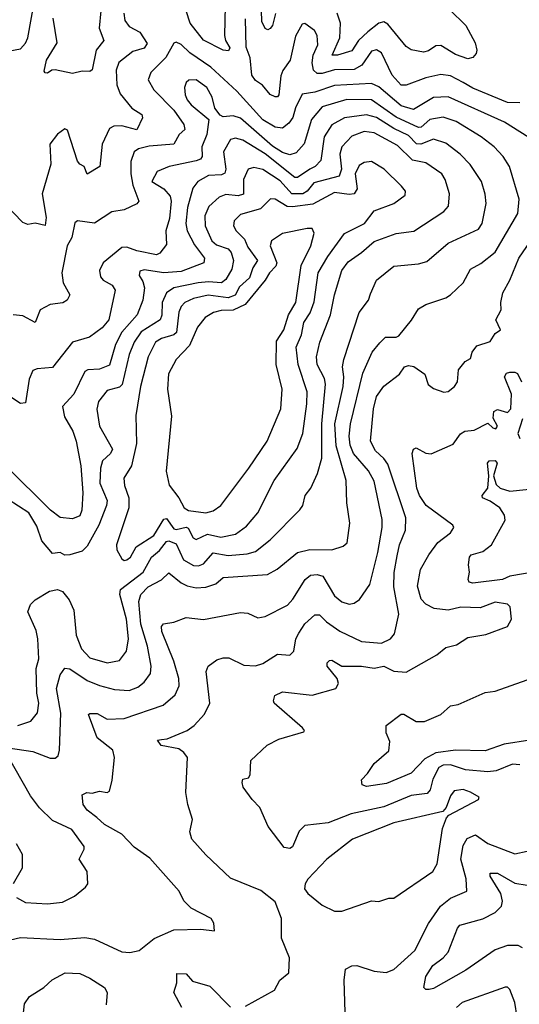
# Model space of a CAD drawing. Extents: x 1603745 to 1745082, y 385868 to 533966.
# Tile 359 of 646: x 1739212 to 1741233, y 418738 to 422719. Entities that reach past the tile are written whole.
import ezdxf

# ---------------------------------------------------------------- set-up
doc = ezdxf.new("R2010")
doc.units = 0

msp = doc.modelspace()

# ---------------------------------------------------------------- linework, layer by layer
at = {"layer": '0CON20XD'}
for points in [[(1740246.4, 422743.6), (1740234.7, 422695.3), (1740225, 422682.9), (1740215, 422677.1), (1740205, 422682.9), (1740191.8, 422711.8), (1740186.1, 422886.1)], [(1739165, 422590.9), (1739215, 422601.5), (1739235, 422623.3), (1739244.7, 422645), (1739271.9, 422795)], [(1740042.5, 422775), (1740040, 422655), (1740043.8, 422635), (1740061.2, 422605), (1740056.6, 422593.4), (1740035, 422595.4), (1739955, 422636.2), (1739902, 422705), (1739885.3, 422755)], [(1739633.3, 422745), (1739636.6, 422715), (1739655, 422690.8), (1739698, 422668), (1739727, 422623), (1739715, 422604.2), (1739670, 422590), (1739612.3, 422545), (1739602.5, 422515), (1739604.8, 422454.8), (1739618.3, 422418.3), (1739665, 422361.2), (1739706.2, 422335), (1739708.4, 422321.6), (1739685, 422273.5), (1739625, 422289), (1739592.1, 422287.9), (1739575, 422278.5), (1739546.1, 422215), (1739535.6, 422125), (1739485, 422094.4), (1739473.3, 422125), (1739455, 422134), (1739445, 422146.9), (1739405, 422272), (1739395, 422276.9), (1739365, 422255.4), (1739333.8, 422215), (1739338.2, 422135), (1739303.4, 422015), (1739318.9, 421918.9), (1739315, 421886.7), (1739275, 421895.8), (1739245, 421890), (1739225, 421898.8), (1739150, 421975)], [(1739540.6, 422755), (1739532.9, 422685), (1739552.7, 422635), (1739521.8, 422595), (1739505, 422516), (1739495, 422509.2), (1739465, 422510), (1739425, 422500.8), (1739355.8, 422515.8), (1739342.5, 422515), (1739325, 422502.5), (1739315, 422503.3), (1739311.2, 422511.2), (1739320, 422555), (1739363.6, 422625), (1739346.6, 422725)], [(1740950.3, 422760.3), (1741016.2, 422695), (1741053.8, 422625), (1741060.5, 422595), (1741057.6, 422582.4), (1741044.5, 422565.5), (1741025, 422560), (1740975, 422577.4), (1740915, 422613.8), (1740895, 422612.8), (1740865, 422593.3), (1740845, 422588), (1740795, 422596.7), (1740775, 422610), (1740700.9, 422700.9), (1740685, 422710.3), (1740665, 422705.3), (1740620.5, 422669.5), (1740582.5, 422635), (1740555, 422593.3), (1740497.5, 422575), (1740476.2, 422575), (1740507.3, 422645), (1740509.8, 422705), (1740495.8, 422745)], [(1741235, 422382.2), (1741185, 422384), (1741045, 422441.7), (1741005.4, 422465.4), (1740955, 422491.6), (1740915, 422497.2), (1740855, 422483.9), (1740775, 422453.6), (1740755, 422453.5), (1740718.1, 422495), (1740675.8, 422585), (1740655, 422596.9), (1740635, 422590.9), (1740595.3, 422535), (1740565, 422517.2), (1740485, 422516.1), (1740435, 422500.8), (1740415, 422501), (1740400, 422515), (1740395.2, 422544.8), (1740398.9, 422575), (1740417.5, 422617.5), (1740415.3, 422655), (1740403.6, 422675), (1740365, 422703.1), (1740355, 422700), (1740327.4, 422652.6), (1740305.8, 422555), (1740276.6, 422513.4), (1740268.6, 422491.4), (1740260.3, 422415), (1740255, 422406.5), (1740245, 422406.6), (1740225, 422416.7), (1740193.5, 422453.5), (1740165, 422473.2), (1740151.4, 422495), (1740144.3, 422565), (1740128.3, 422608.3), (1740125, 422722.5)], [(1741296.2, 422226.2), (1741172.2, 422305), (1740945, 422407.5), (1740885.8, 422404.2), (1740805, 422355.8), (1740755, 422370.6), (1740665, 422446.6), (1740635, 422460.9), (1740485, 422452.2), (1740405.2, 422425.2), (1740355, 422417.1), (1740327.2, 422362.8), (1740316.9, 422323.1), (1740300.3, 422299.7), (1740275, 422280.5), (1740245, 422284.2), (1740195, 422314), (1740089.9, 422429.9), (1739985, 422526.5), (1739899.7, 422585), (1739865, 422619.1), (1739845, 422627.8), (1739835.6, 422624.4), (1739803.5, 422566.5), (1739742.1, 422505), (1739731.1, 422475), (1739754.6, 422435), (1739835, 422352.5), (1739875.2, 422295), (1739880, 422275), (1739857.3, 422255), (1739834.7, 422215.3), (1739735, 422208), (1739692.9, 422197.1), (1739675.3, 422184.7), (1739660.9, 422145), (1739661.6, 422095), (1739669.7, 422049.7), (1739693.3, 421985), (1739685, 421974.4), (1739635, 421950.4), (1739585, 421941.5), (1739515, 421895.4), (1739445, 421906), (1739435, 421896.7), (1739422.4, 421837.6), (1739404.2, 421805), (1739382.2, 421695), (1739388.3, 421655), (1739414.2, 421605.8), (1739404.2, 421585), (1739386.2, 421573.8), (1739335, 421567.3), (1739295, 421545.5), (1739275, 421494.4), (1739225, 421520.9), (1739185, 421525.7)], [(1740668.2, 421411.8), (1740691.4, 421435), (1740735, 421434.7), (1740745, 421440.4), (1740796.6, 421503.4), (1740825, 421549.2), (1740855, 421566.9), (1740935, 421594.4), (1740955, 421606.9), (1741005.7, 421654.3), (1741035, 421710), (1741077.3, 421732.7), (1741135, 421779.1), (1741227.1, 421935), (1741232.6, 421992.6), (1741193.1, 422125), (1741166.9, 422165), (1741130.4, 422205), (1741078.2, 422245), (1740976.7, 422306.7), (1740925, 422325.2), (1740870.5, 422315), (1740835.8, 422284.2), (1740825, 422283.4), (1740735, 422325.1), (1740635.3, 422394.7), (1740535, 422396.1), (1740435, 422366.1), (1740392.8, 422315), (1740362.9, 422217.1), (1740329.6, 422180.4), (1740305, 422172.5), (1740275, 422181.9), (1740235, 422206.7), (1740105, 422320), (1740075, 422330.6), (1740035.3, 422325.3), (1740022.1, 422332.1), (1740000.7, 422360.7), (1739990.9, 422405), (1739968.3, 422445), (1739925, 422475.3), (1739896.2, 422473.8), (1739885.7, 422464.3), (1739879, 422445), (1739880.6, 422415), (1739889, 422395), (1739905, 422374.8), (1739976.4, 422315), (1739969.2, 422255), (1739948, 422205), (1739949.7, 422165), (1739942.7, 422155), (1739925, 422147.4), (1739815.8, 422125), (1739768.1, 422105), (1739745.7, 422065), (1739795.5, 422035.5), (1739820, 422005), (1739824, 421985), (1739818, 421915), (1739803.2, 421865), (1739805, 421809.2), (1739778.9, 421775), (1739765, 421767.9), (1739685, 421784.3), (1739645, 421799.5), (1739625, 421798), (1739549.4, 421735), (1739534.6, 421705), (1739538.6, 421678.6), (1739550, 421665), (1739585.6, 421645), (1739598.2, 421625), (1739572.9, 421505), (1739545, 421472.5), (1739494.7, 421435.3), (1739425.4, 421414.6), (1739345, 421312.7), (1739282.4, 421307.6), (1739265, 421300.8), (1739250.6, 421265), (1739235, 421170), (1739215, 421166.2), (1739145, 421213.1)], [(1739165, 419774.5), (1739265, 419760), (1739335, 419733.1), (1739355, 419733.3), (1739367.2, 419742.8), (1739373.5, 419765), (1739378.5, 419915), (1739361.3, 420015), (1739375, 420069.4), (1739395, 420097.1), (1739415, 420094), (1739485, 420047.4), (1739535, 420026.2), (1739595, 420010.4), (1739655, 420006.2), (1739689.7, 420020.3), (1739715, 420040), (1739741.3, 420075), (1739744.2, 420105), (1739728.4, 420185), (1739701.3, 420275), (1739693.1, 420366.9), (1739701.8, 420395), (1739731.2, 420425), (1739785, 420453.2), (1739815, 420481.5), (1739865, 420441.4), (1739889.8, 420429.8), (1739925, 420421.6), (1739965, 420424.8), (1740005, 420437.4), (1740035, 420462.7), (1740214.7, 420475.3), (1740253.4, 420496.6), (1740335, 420564.7), (1740385, 420576.5), (1740475, 420575.6), (1740520.7, 420589.3), (1740536.1, 420603.9), (1740547, 420683), (1740535.4, 420765), (1740532.5, 420855), (1740492.3, 420995), (1740486, 421084), (1740519.8, 421235), (1740522.8, 421275), (1740517.6, 421315), (1740522.8, 421345), (1740585.3, 421534.7), (1740623.1, 421585), (1740630.8, 421610.8), (1740655.6, 421665), (1740725, 421722.5), (1740825, 421731.7), (1740858.5, 421741.5), (1740945, 421814.6), (1741067.6, 421872.4), (1741082.3, 421895), (1741098, 421975), (1741095, 422013.3), (1741079.2, 422065), (1741033.9, 422133.9), (1740993.8, 422175), (1740935, 422219.7), (1740885, 422235.2), (1740835, 422216), (1740817.4, 422217.4), (1740785, 422250.9), (1740725, 422278.9), (1740655, 422323), (1740615, 422334.5), (1740525, 422322.1), (1740475, 422293.6), (1740443.7, 422245), (1740430.1, 422149.9), (1740406.6, 422125), (1740385.1, 422114.9), (1740335, 422080.3), (1740325, 422080.2), (1740205, 422175.9), (1740115, 422231.7), (1740085, 422240.3), (1740065, 422233.8), (1740036.5, 422185), (1740046.2, 422115), (1740041.9, 422098.1), (1740028.6, 422091.4), (1739975, 422089.1), (1739932.9, 422065), (1739912.4, 422037.6), (1739891, 421959), (1739883.5, 421895), (1739889.1, 421865), (1739918.9, 421808.9), (1739958.7, 421755), (1739957.3, 421735), (1739865, 421700.5), (1739795, 421695.2), (1739715, 421706.7), (1739698.2, 421701.8), (1739694.7, 421685), (1739710.5, 421660.5), (1739717.2, 421635), (1739709.3, 421585), (1739686.6, 421525), (1739624.8, 421455), (1739599.6, 421405), (1739575, 421321.5), (1739535, 421305.7), (1739487.5, 421302.5), (1739475, 421296.4), (1739431.3, 421205), (1739385.5, 421155), (1739393.5, 421113.5), (1739426.2, 421055), (1739440.4, 421015), (1739459.7, 420915), (1739467.2, 420805), (1739463.8, 420735), (1739455, 420713.1), (1739425, 420700.5), (1739375, 420706.4), (1739336.4, 420735), (1739156.2, 420915)], [(1739205, 419865.3), (1739257, 419883), (1739284.2, 419915.8), (1739289, 419955), (1739281.7, 419995), (1739278, 420095), (1739289.4, 420135), (1739285.8, 420215), (1739278.9, 420248.9), (1739244.6, 420325), (1739255, 420354.2), (1739275, 420373.1), (1739332.2, 420407.8), (1739365, 420414.4), (1739385, 420407.1), (1739412.4, 420372.4), (1739430.9, 420330.9), (1739440.7, 420230.7), (1739461.8, 420175), (1739495, 420138.1), (1739565, 420118.4), (1739615, 420128.2), (1739644.2, 420165.8), (1739652, 420215), (1739643.6, 420295), (1739616.7, 420395), (1739619.3, 420415), (1739711.2, 420485), (1739744.9, 420545.1), (1739777.4, 420572.6), (1739805, 420609.2), (1739815, 420611.5), (1739845, 420599), (1739874.4, 420534.4), (1739915, 420511.7), (1739935, 420511.1), (1739955, 420519.1), (1739995, 420563), (1740055, 420552.5), (1740131.5, 420558.5), (1740165, 420567.8), (1740224.6, 420615), (1740345, 420736.7), (1740357.5, 420755), (1740366.5, 420795), (1740389.5, 420825), (1740416.2, 420883.8), (1740433.7, 420946.3), (1740434.2, 421085), (1740448.9, 421245), (1740445, 421268.6), (1740415.3, 421325), (1740412.6, 421355), (1740425.9, 421415), (1740469.5, 421525), (1740485, 421605.8), (1740514.8, 421705.2), (1740539.8, 421740.2), (1740595, 421777.5), (1740645, 421822.2), (1740735, 421854.6), (1740806.2, 421863.8), (1740927.3, 421942.7), (1740946.2, 421965), (1740950.8, 422015), (1740932.6, 422072.6), (1740919.4, 422095), (1740855, 422140), (1740801.3, 422151.3), (1740739.7, 422209.7), (1740645, 422261), (1740605, 422266.9), (1740555, 422247.5), (1740514.9, 422205.1), (1740507.2, 422175), (1740513.5, 422115), (1740504.2, 422085.8), (1740400.9, 422059.1), (1740374, 422025), (1740357.1, 422015), (1740312.1, 422015), (1740265, 422067.2), (1740195, 422113.1), (1740159.2, 422120.8), (1740135.7, 422115), (1740117.3, 422072.7), (1740116.7, 422013.3), (1740095, 422006), (1740045, 422011.5), (1740018.3, 422001.7), (1739977.2, 421962.8), (1739960.2, 421925), (1739962.3, 421885), (1739989.3, 421825), (1740008.1, 421808.1), (1740055, 421792.4), (1740067.2, 421777.2), (1740076.7, 421745), (1740069.9, 421710.1), (1740045, 421668.9), (1740028.1, 421655), (1739975, 421659.4), (1739934.4, 421654.4), (1739835.7, 421634.3), (1739805.4, 421614.6), (1739788.4, 421575), (1739786.4, 421523.6), (1739780, 421505), (1739703.6, 421456.4), (1739674.5, 421415), (1739655.1, 421364.9), (1739625.8, 421244.2), (1739615, 421233.5), (1739565, 421219.2), (1739530, 421175), (1739524.2, 421144.2), (1739535.3, 421075), (1739587.2, 420982.8), (1739579.2, 420965), (1739546.6, 420935), (1739539, 420905), (1739535.9, 420845), (1739565.2, 420775), (1739563.4, 420755), (1739531.7, 420675), (1739485, 420590), (1739465, 420570.4), (1739415, 420554.3), (1739395, 420554.2), (1739375, 420564), (1739345, 420560.6), (1739301.8, 420611.8), (1739280.8, 420670.8), (1739248.6, 420725), (1739165, 420779)], [(1739635, 420532.2), (1739645, 420534.5), (1739660.5, 420545), (1739682.9, 420587.1), (1739755, 420633.6), (1739795, 420698.6), (1739805, 420702.4), (1739835, 420660.7), (1739845, 420657), (1739885, 420666.2), (1739892.7, 420662.7), (1739914, 420624), (1739925, 420617.2), (1739971.4, 420638.6), (1740025, 420626.3), (1740085, 420638.9), (1740129.7, 420670.3), (1740175.2, 420724.8), (1740241.1, 420855), (1740333.9, 420985), (1740356.8, 421045), (1740373.9, 421165), (1740374.3, 421214.3), (1740338.3, 421325), (1740330.7, 421395), (1740351.4, 421445), (1740361.5, 421495), (1740386.1, 421533.9), (1740402.5, 421577.5), (1740418.9, 421695), (1740458.3, 421761.7), (1740525, 421854.7), (1740606.8, 421895), (1740645, 421945.9), (1740724.7, 421975.3), (1740771.4, 422008.6), (1740772.5, 422025), (1740756.5, 422045), (1740685.6, 422115), (1740635, 422145.5), (1740605, 422141.2), (1740585, 422128.8), (1740568.9, 422095), (1740576.2, 422035), (1740565, 422014), (1740545, 422011.3), (1740485, 422020.2), (1740397.6, 421972.4), (1740315, 421961.8), (1740293.2, 421963.2), (1740245, 421992.7), (1740226.2, 421993.8), (1740185.8, 421954.2), (1740105, 421930.7), (1740079.6, 421905), (1740076.8, 421885), (1740087.5, 421865), (1740121.3, 421831.3), (1740135, 421799.2), (1740173.6, 421745), (1740155.2, 421715), (1740141.5, 421675), (1740101.4, 421638.6), (1740084, 421605), (1740055, 421594), (1739974.6, 421605.4), (1739915, 421591.7), (1739880.4, 421575), (1739865, 421559.6), (1739855, 421535.7), (1739846.5, 421453.5), (1739835, 421444.5), (1739785, 421430), (1739761.8, 421415), (1739731.1, 421355), (1739700.3, 421235), (1739681.2, 421118.8), (1739684.7, 421005), (1739663.8, 420915), (1739632.7, 420865), (1739635.8, 420835.8), (1739653.6, 420785), (1739653.9, 420745), (1739602.9, 420595), (1739604.4, 420575), (1739625, 420538.8), (1739635, 420532.2)], [(1739965, 420724.7), (1739995, 420733.3), (1740025, 420754.4), (1740138.2, 420905), (1740212.5, 421015), (1740268.7, 421145), (1740274.1, 421225), (1740249.7, 421325), (1740250.8, 421419.2), (1740280.4, 421465), (1740299.4, 421525), (1740329.4, 421575), (1740350.2, 421725), (1740389.1, 421805), (1740402.9, 421855), (1740394.3, 421874.3), (1740375, 421874.5), (1740275, 421853.8), (1740230.8, 421825), (1740225.5, 421805), (1740252.2, 421735), (1740248.5, 421721.5), (1740221.7, 421695), (1740205.2, 421665), (1740123.4, 421566.6), (1740075, 421544.5), (1740026.6, 421543.4), (1739995.8, 421535), (1739962.5, 421515), (1739930.8, 421475), (1739898.3, 421401.7), (1739844.6, 421345), (1739813.4, 421286.6), (1739809.2, 421225), (1739826.2, 421115), (1739803.8, 420893.8), (1739816.4, 420836.4), (1739855.9, 420785.9), (1739877.1, 420745), (1739894.8, 420734.8), (1739965, 420724.7)], [(1740125, 418730.5), (1740242, 418795), (1740264.4, 418835.6), (1740300.8, 418865), (1740303.5, 418925), (1740270.9, 419005), (1740271.1, 419085), (1740245, 419152), (1740187.3, 419197.3), (1740065, 419248.2), (1739965, 419341.4), (1739908.5, 419405), (1739899.4, 419435), (1739910.8, 419485), (1739891.9, 419545), (1739884.5, 419594.5), (1739890.8, 419735), (1739876.1, 419756.1), (1739855, 419770.8), (1739783.8, 419783.8), (1739769.4, 419805), (1739785, 419808.8), (1739809, 419811), (1739889.4, 419845), (1739918.1, 419865), (1739959.5, 419910.5), (1739980.5, 419955), (1739966.5, 420083.5), (1739974.6, 420105.4), (1740009.4, 420130.6), (1740035, 420139.1), (1740058.2, 420138.2), (1740118.9, 420108.9), (1740165, 420106.6), (1740195, 420116), (1740255, 420153.4), (1740305, 420148.6), (1740320.6, 420165), (1740328.8, 420215), (1740341.4, 420238.6), (1740365, 420276.4), (1740405, 420312.5), (1740425, 420311.9), (1740453.4, 420283.4), (1740506.7, 420246.7), (1740595, 420204.7), (1740675, 420197.1), (1740711.4, 420215), (1740728.5, 420235), (1740745.8, 420315), (1740725.6, 420425), (1740726.4, 420483.6), (1740738.7, 420551.3), (1740748.4, 420595), (1740771.9, 420655), (1740773.3, 420705), (1740701, 420921), (1740685, 420944.7), (1740651.1, 420975), (1740631.2, 421015), (1740642.4, 421145), (1740655.3, 421195), (1740685, 421237.5), (1740747.5, 421285), (1740767.7, 421315), (1740785, 421321), (1740805.9, 421315.9), (1740850, 421285), (1740864, 421244), (1740885, 421227.8), (1740927.8, 421212.2), (1740944.4, 421215.6), (1740970, 421235), (1740982.9, 421255), (1740986.9, 421303.1), (1741013.2, 421336.8), (1741035, 421348.8), (1741041.5, 421375), (1741060.4, 421399.6), (1741115, 421418), (1741135, 421450), (1741156.7, 421465), (1741137.1, 421505), (1741159.5, 421545), (1741157.5, 421575), (1741166.1, 421613.9), (1741194.7, 421665), (1741231.4, 421755), (1741292.2, 421845)], [(1739175, 418998.2), (1739215, 419008.2), (1739375, 418999.6), (1739475, 419007.3), (1739515, 419000.9), (1739625, 418950), (1739657, 418947), (1739695, 418955.6), (1739756.1, 419003.9), (1739835, 419038.6), (1739945, 419042), (1740000, 419035), (1739996.7, 419065), (1739986.7, 419085), (1739905, 419126), (1739875.5, 419155.5), (1739857.1, 419195), (1739737.9, 419327.9), (1739675, 419372.5), (1739625, 419425.6), (1739555, 419464.5), (1739523.3, 419493.3), (1739485, 419523.1), (1739468.6, 419545), (1739464.3, 419585), (1739483.9, 419593.9), (1739505, 419591.2), (1739535, 419598.8), (1739565, 419594.3), (1739575, 419600), (1739586.2, 419643.8), (1739595.6, 419735), (1739588.9, 419765), (1739525.8, 419815), (1739490.6, 419909.4), (1739496, 419914), (1739525, 419913.2), (1739565, 419890), (1739635, 419893.8), (1739792.7, 419947.3), (1739841.2, 419988.8), (1739856.5, 420025), (1739855.3, 420055), (1739834.8, 420125), (1739787.2, 420245), (1739785.5, 420265), (1739793.4, 420276.6), (1739835, 420282.5), (1739885, 420302.1), (1739955, 420293.1), (1740105, 420322.1), (1740135, 420318.5), (1740175, 420300), (1740205, 420305.5), (1740295, 420351.8), (1740316.7, 420375), (1740366, 420455), (1740387.8, 420472.2), (1740415, 420475.3), (1740438.1, 420468.1), (1740485, 420389.3), (1740515, 420365.4), (1740545, 420355.4), (1740565, 420360), (1740585.8, 420374.2), (1740627.7, 420435), (1740661, 420565), (1740678.1, 420665), (1740678, 420698), (1740645, 420852.2), (1740623.3, 420895), (1740561.8, 420965), (1740548, 420998), (1740544, 421035), (1740549.7, 421085), (1740600.1, 421289.9), (1740637.5, 421375), (1740668.2, 421411.8)], [(1741235.4, 419705.4), (1741205, 419708.9), (1741138.9, 419681.1), (1741105, 419676.9), (1741015.1, 419685.1), (1740954.4, 419705.6), (1740925, 419704.8), (1740907.3, 419695), (1740882.5, 419647.5), (1740872.2, 419605), (1740860.4, 419589.6), (1740795, 419581.7), (1740685, 419536.6), (1740552.8, 419507.2), (1740459.2, 419470.8), (1740365, 419460), (1740341.8, 419438.2), (1740315, 419374.2), (1740305, 419368.1), (1740282.1, 419372.1), (1740216.4, 419456.4), (1740183.3, 419533.3), (1740151.9, 419565), (1740115.8, 419615), (1740111.4, 419635), (1740115, 419648), (1740136.7, 419653.3), (1740144.2, 419665), (1740146.8, 419723.2), (1740213.3, 419785), (1740260.3, 419809.7), (1740361.2, 419838.8), (1740363.8, 419845), (1740355.8, 419855), (1740241.2, 419955), (1740238, 419965), (1740243.8, 419986.2), (1740275, 420000.8), (1740395, 419987.9), (1740491.2, 420015), (1740501.4, 420035), (1740495.5, 420055), (1740455.6, 420105), (1740455, 420118), (1740465, 420128.2), (1740475, 420128.8), (1740515, 420104.7), (1740595, 420105.4), (1740645, 420096.2), (1740685, 420104.6), (1740725, 420084.1), (1740775, 420081.1), (1740899.5, 420150.5), (1740935, 420180.9), (1740978.5, 420191.5), (1741025, 420220.9), (1741096.9, 420233.1), (1741184.3, 420265.7), (1741201.2, 420295), (1741195.7, 420345), (1741185, 420355.5), (1741135, 420364), (1741075, 420341), (1740996.2, 420343.8), (1740945, 420331.8), (1740887.8, 420337.8), (1740855.2, 420355.2), (1740836, 420375), (1740821.3, 420428.7), (1740833.3, 420495), (1740866.2, 420555), (1740902.7, 420605), (1740955, 420644.4), (1740967.5, 420665), (1740964.2, 420675), (1740855.5, 420755), (1740829.2, 420795), (1740818, 420825), (1740799.2, 420965), (1740805, 420982.5), (1740815, 420987.1), (1740855, 420965.5), (1740876.7, 420963.3), (1740965, 421002.7), (1740995, 421043.8), (1741012.5, 421055), (1741050.4, 421059.6), (1741105, 421086.9), (1741125, 421068), (1741137.1, 421065), (1741144.3, 421075), (1741127.1, 421107.1), (1741130, 421135), (1741145, 421142.8), (1741185, 421130), (1741197.8, 421145), (1741201.5, 421205), (1741172.4, 421275), (1741180.8, 421289.2), (1741195, 421293.1), (1741215, 421294.2), (1741225, 421288), (1741241.5, 421255)], [(1741245.4, 421105), (1741226.5, 421045), (1741234.4, 421025)], [(1741305, 420487.6), (1741195, 420468.1), (1741165, 420455.3), (1741045, 420440.5), (1741030, 420445), (1741025.7, 420455), (1741031.5, 420485), (1741027.8, 420515), (1741030.6, 420545), (1741038, 420555), (1741085, 420568), (1741119.7, 420595), (1741175.2, 420695), (1741172.6, 420715), (1741153.7, 420745), (1741115, 420771.6), (1741083.1, 420785), (1741082.2, 420795), (1741105.5, 420825), (1741109.2, 420875), (1741103.5, 420925), (1741111.4, 420935), (1741135, 420936.6), (1741142.9, 420925), (1741128, 420875), (1741138.7, 420838.7), (1741155, 420824.5), (1741195, 420811.9), (1741365, 420829.6)], [(1741275.7, 419805.7), (1741171.3, 419788.7), (1741095, 419762.5), (1740975, 419764.8), (1740895, 419754.2), (1740850.6, 419729.4), (1740795, 419671.8), (1740695, 419630.9), (1740615, 419618), (1740596.7, 419625), (1740593.8, 419645), (1740619.1, 419670.9), (1740645, 419711.2), (1740705, 419762.5), (1740709.5, 419799.5), (1740694, 419835), (1740693.8, 419865), (1740755, 419911.2), (1740765, 419911.2), (1740815, 419881.5), (1740848.6, 419881.4), (1740915, 419909.1), (1740955, 419943.9), (1740985, 419950), (1741095, 419997.8), (1741135, 420003.3), (1741265, 420050)], [(1739199.1, 419169.1), (1739235, 419149.6), (1739325, 419143.5), (1739385, 419151.1), (1739433.8, 419175), (1739478.7, 419211.3), (1739487.1, 419225), (1739484.5, 419275), (1739451.8, 419325), (1739473.1, 419365), (1739472, 419375), (1739423.2, 419445), (1739345, 419480.7), (1739292.4, 419532.4), (1739255, 419580), (1739159.3, 419749.3)], [(1740485, 419113.8), (1740515, 419114), (1740635, 419156.2), (1740665, 419153.3), (1740705, 419166.2), (1740725, 419166.2), (1740882.9, 419275), (1740900, 419305), (1740921.6, 419448.4), (1740938.3, 419491.7), (1740947.6, 419502.4), (1741067.5, 419565), (1741070, 419575), (1741035.8, 419595), (1741005, 419605.9), (1740969.6, 419600.4), (1740955, 419580.8), (1740937.1, 419532.9), (1740922.8, 419517.2), (1740725, 419471.8), (1740558.6, 419405), (1740454.3, 419325), (1740377, 419243), (1740366.2, 419225), (1740363.8, 419205), (1740377.5, 419185), (1740435, 419138.8), (1740485, 419113.8)], [(1739197.3, 419387.3), (1739222.5, 419345), (1739221.7, 419288.3), (1739185.5, 419225)], [(1740528.5, 418705), (1740524.5, 418835), (1740530.2, 418879.8), (1740555, 418893.3), (1740575, 418894.4), (1740645, 418871.2), (1740694, 418866), (1740725, 418878.5), (1740809.6, 418955), (1740865.7, 419064.3), (1740913.8, 419135), (1740955, 419166.6), (1741020.8, 419195), (1741018.3, 419245), (1740996.7, 419325), (1741005, 419380), (1741022.1, 419407.9), (1741055, 419423.3), (1741105, 419387.1), (1741215, 419346.2), (1741265, 419356.5)], [(1741245, 418965.8), (1741228.1, 418975), (1741185, 418974.8), (1741135, 418957.8), (1741016.9, 418875), (1740885, 418801.8), (1740867.5, 418797.5), (1740855, 418798), (1740845.9, 418805.9), (1740855, 418850), (1740883.3, 418895), (1740924.8, 418925.2), (1740945, 418948.1), (1740982.5, 419045), (1740992.3, 419057.7), (1741085, 419082.9), (1741135, 419109), (1741160.5, 419135), (1741164.8, 419155), (1741158.4, 419185), (1741114.7, 419255), (1741115, 419267.5), (1741145, 419267.1), (1741215, 419227.9), (1741265, 419218.7)], [(1739222.5, 418655), (1739230.7, 418739.3), (1739251, 418769), (1739309.6, 418805), (1739343.3, 418836.7), (1739395.3, 418864.7), (1739455, 418861.8), (1739495, 418843.8), (1739555.3, 418805.3), (1739565.4, 418785), (1739561.1, 418735)], [(1739867.1, 418725), (1739835.6, 418785), (1739847.5, 418825), (1739848, 418862), (1739885, 418860.6), (1739910.7, 418830.7), (1739980.8, 418810.8), (1740065, 418725.5)], [(1741223.5, 418685), (1741214.7, 418745), (1741195, 418798), (1741185, 418807.1), (1741175, 418807.1), (1741002.2, 418745), (1740978.5, 418725)]]:
    msp.add_lwpolyline(points, dxfattribs=at)

doc.saveas('drawing.dxf')
